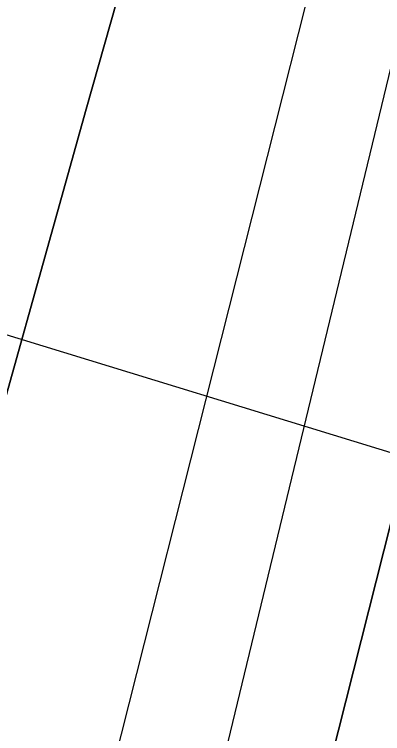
# Model space of a CAD drawing. Extents: x 3297716 to 3335574, y 688621 to 713991.
# Drawn here: x 3323670.1 to 3323751.8, y 697076 to 697235.7 of the extents above; entities that cross this region are included whole.
import ezdxf

# ---------------------------------------------------------------- set-up
doc = ezdxf.new("R2010")
doc.units = 0
for name, color, linetype in [('V-RIVR-EDGE', 7, 'Continuous'), ('V-RIVR-RANG', 7, 'Continuous'), ('V-TOPO-DPTH', 7, 'Continuous'), ('V-TOPO-MINR', 7, 'Continuous')]:
    doc.layers.add(name, color=color, linetype=linetype)

msp = doc.modelspace()

# ---------------------------------------------------------------- linework, layer by layer
at = {"layer": 'V-RIVR-EDGE'}
msp.add_spline([(3322948.366287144, 694020.914767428), (3322949.4141121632, 694024.6369113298), (3322957.602035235, 694042.4556020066), (3322966.987881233, 694074.2322378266), (3322979.8744808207, 694110.2660500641), (3322999.013836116, 694165.6745500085), (3323019.31083972, 694218.7533695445), (3323047.4165960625, 694293.142044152), (3323064.985570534, 694340.7983676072), (3323068.5227630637, 694359.7919671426), (3323070.099856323, 694370.2587478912), (3323070.903266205, 694381.5030476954), (3323071.352437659, 694406.3213277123), (3323072.9285719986, 694416.4003078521), (3323078.7714719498, 694426.8565404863), (3323084.230406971, 694438.8649344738), (3323087.357743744, 694448.9400789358), (3323090.11358154, 694465.6087926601), (3323090.51768378, 694472.200444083), (3323089.3744192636, 694480.3471336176), (3323089.386885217, 694485.3885415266), (3323093.6795416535, 694496.2364104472), (3323102.6353945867, 694510.9507784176), (3323113.519702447, 694521.3945450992), (3323114.309687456, 694527.2096363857), (3323113.949695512, 694538.4568129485), (3323114.762694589, 694553.5791188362), (3323118.7011125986, 694578.0009679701), (3323122.9966457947, 694590.0122387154), (3323131.9640057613, 694609.3802139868), (3323139.744949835, 694619.4438514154), (3323140.917940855, 694623.3189807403), (3323134.3349197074, 694627.2132884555), (3323134.341632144, 694629.9278927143), (3323141.3556052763, 694643.4836534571), (3323147.9645172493, 694650.0599621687), (3323149.147097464, 694657.8130975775), (3323151.8856747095, 694667.5014003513), (3323156.9616037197, 694681.4497563), (3323161.663156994, 694700.8282796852), (3323165.5871912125, 694719.4331196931), (3323168.713569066, 694729.1204635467), (3323174.948105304, 694741.1269396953), (3323179.2369260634, 694750.4236061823), (3323184.311896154, 694763.9841615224), (3323190.1528782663, 694773.6647929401), (3323189.3964554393, 694781.4227229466), (3323190.575199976, 694787.6246559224), (3323200.325832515, 694810.093118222), (3323212.421488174, 694839.9240385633), (3323221.02310268, 694868.2123867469), (3323223.7760637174, 694883.7176986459), (3323229.641018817, 694903.093345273), (3323232.778903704, 694917.4342964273), (3323234.7505100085, 694930.6147225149), (3323239.0508378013, 694944.5649963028), (3323242.1752978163, 694953.4767389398), (3323245.70386007, 694968.980133), (3323248.836950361, 694981.3820811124), (3323256.253107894, 695000.7538920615), (3323259.3708554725, 695006.9510304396), (3323262.095048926, 695010.8223240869), (3323260.9575379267, 695021.2958172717), (3323261.3683526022, 695030.6020729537), (3323262.5538095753, 695039.5186101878), (3323266.06319344, 695047.2659920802), (3323266.462501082, 695051.9186404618), (3323266.1120983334, 695067.043823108), (3323267.315774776, 695083.3285719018), (3323269.6905243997, 695102.712848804), (3323271.273371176, 695115.5064332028), (3323274.789467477, 695125.968419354), (3323280.228265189, 695129.8330005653), (3323284.902968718, 695138.353106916), (3323287.2566221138, 695149.2057704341), (3323288.843304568, 695163.550557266), (3323288.85768836, 695169.367566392), (3323285.7629548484, 695172.4776426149), (3323285.773502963, 695176.7434493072), (3323290.0575291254, 695184.101112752), (3323291.2401093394, 695191.8542481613), (3323304.1113662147, 695221.6832506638), (3323311.1358874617, 695239.5048180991), (3323319.7566803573, 695275.5491784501), (3323326.0573820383, 695314.3138965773), (3323328.486790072, 695355.8028081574), (3323328.182415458, 695389.5424200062), (3323328.992537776, 695403.5013240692), (3323333.289029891, 695415.9003954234), (3323336.8012905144, 695424.811179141), (3323336.8195099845, 695432.1793907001), (3323336.830058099, 695436.4451973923), (3323334.507090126, 695438.0021533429), (3323333.741078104, 695441.8820772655), (3323334.1451803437, 695448.4737286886), (3323336.0899369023, 695450.7957377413), (3323336.505546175, 695462.0409964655), (3323334.9677686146, 695467.4740406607), (3323336.535272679, 695474.062815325), (3323337.7216885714, 695483.367153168), (3323338.900433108, 695489.5690861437), (3323338.9301596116, 695501.5909050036), (3323339.7239802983, 695508.9571987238), (3323344.3785465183, 695509.3334922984), (3323347.511636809, 695521.7354404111), (3323348.689422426, 695527.5495727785), (3323352.1844224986, 695529.4799455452), (3323353.747131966, 695534.1297171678), (3323353.7509676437, 695535.6809196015), (3323351.8148413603, 695536.8491160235), (3323349.5110517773, 695546.162084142), (3323347.230276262, 695564.7822668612), (3323348.4214867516, 695576.0256077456), (3323350.758838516, 695580.2856609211), (3323348.829424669, 695584.1684616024), (3323346.131122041, 695590.7677843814), (3323352.3982615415, 695615.9594812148), (3323351.6293727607, 695618.6760033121), (3323350.4688476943, 695619.8422818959), (3323349.7335210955, 695636.1318252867), (3323350.5235061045, 695641.9469165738), (3323355.5764210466, 695646.5880579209), (3323358.322669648, 695659.3787655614), (3323360.2722208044, 695663.6397776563), (3323363.373666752, 695663.2443056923), (3323363.3592829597, 695657.4272965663), (3323367.216192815, 695648.8860939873), (3323370.3205155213, 695649.6540238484), (3323370.74379615, 695664.0016874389), (3323374.2503032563, 695670.5856675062), (3323381.254687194, 695680.2634221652), (3323382.047548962, 695687.2419152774), (3323388.698653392, 695710.8814507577), (3323396.5179542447, 695736.4571125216), (3323397.7034112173, 695745.3736497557), (3323398.499149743, 695753.5155446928), (3323397.7379323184, 695759.3344716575), (3323393.8762278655, 695765.9366711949), (3323394.2832068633, 695773.691724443), (3323399.3466699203, 695782.5986724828), (3323407.1093945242, 695785.294098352), (3323417.967811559, 695785.2672486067), (3323417.976441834, 695788.757454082), (3323420.721731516, 695801.1603611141), (3323422.293071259, 695809.3003382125), (3323424.6380943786, 695816.6627962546), (3323424.665903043, 695827.9090138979), (3323425.8379351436, 695831.3963426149), (3323428.559251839, 695834.1042344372), (3323437.473871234, 695832.1431762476), (3323439.0327450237, 695835.2417454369), (3323431.6750815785, 695839.5257715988), (3323429.7552569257, 695847.2865783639), (3323429.780188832, 695857.369394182), (3323430.5864754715, 695869.7770958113), (3323433.7042230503, 695875.9742341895), (3323435.265014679, 695879.8484045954), (3323433.7329906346, 695887.6082524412), (3323434.9098173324, 695893.0345841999), (3323438.4144066, 695898.8429630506), (3323445.79987871, 695905.8051545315), (3323452.791796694, 695910.4415012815), (3323454.3487526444, 695912.7644692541), (3323453.196857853, 695917.4209533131), (3323447.3932736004, 695922.8645456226), (3323447.404780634, 695927.5181529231), (3323447.416287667, 695932.1717602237), (3323452.107292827, 695947.284476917), (3323456.0351627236, 695967.4405193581), (3323463.0577661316, 695984.4864855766), (3323466.9482381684, 695989.5183042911), (3323475.1035579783, 695994.1517742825), (3323476.276548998, 695998.0269036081), (3323476.29093279, 696003.8439127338), (3323479.0218386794, 696010.4298106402), (3323484.859944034, 696018.9470402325), (3323492.248292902, 696027.0726335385), (3323500.4103251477, 696034.420707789), (3323505.8702190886, 696046.8169023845), (3323508.9841309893, 696051.4628383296), (3323516.364808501, 696056.4860267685), (3323519.4835149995, 696063.0709657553), (3323526.0885912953, 696068.0960720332), (3323531.5379371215, 696076.2264599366), (3323536.21455849, 696085.5221675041), (3323536.2270244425, 696090.5635754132), (3323531.979437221, 696097.9423350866), (3323530.438782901, 696102.2119774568), (3323530.444536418, 696104.5387811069), (3323533.94049541, 696106.8569544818), (3323544.0789285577, 696129.3244578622), (3323548.748837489, 696135.9055611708), (3323553.436965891, 696149.8548760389), (3323555.396106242, 696157.9938942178), (3323554.638724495, 696165.3640236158), (3323556.59019349, 696170.4006369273), (3323558.1500261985, 696173.8870067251), (3323559.714653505, 696179.3123795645), (3323566.346579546, 696195.1959028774), (3323569.860758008, 696204.8822878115), (3323570.2715726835, 696214.1885434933), (3323571.8304464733, 696217.2871126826), (3323578.0371740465, 696218.047371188), (3323583.086253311, 696221.1373101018), (3323583.8819918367, 696229.2792050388), (3323588.564366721, 696240.9017162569), (3323595.1799911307, 696250.192629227), (3323599.4563459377, 696254.447887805), (3323606.4425104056, 696256.7574309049), (3323608.7856156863, 696263.3442877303), (3323619.356918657, 696304.0374607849), (3323636.948907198, 696361.0009988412), (3323653.396672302, 696425.7234258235), (3323674.5287301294, 696502.8439652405), (3323685.0875671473, 696538.4957303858), (3323701.095749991, 696582.2778834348), (3323710.868437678, 696613.665759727), (3323717.158591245, 696648.1646711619), (3323723.848052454, 696687.3162309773), (3323726.2304734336, 696709.8029127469), (3323735.2342723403, 696743.907311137), (3323756.7119383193, 696803.9636648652), (3323773.9113316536, 696858.9891587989), (3323781.3562567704, 696889.9949879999), (3323782.9237608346, 696896.5837626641), (3323786.031919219, 696898.902894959), (3323786.427391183, 696902.0043409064), (3323784.883860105, 696905.1105814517), (3323782.175968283, 696907.8318981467), (3323782.578152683, 696913.6479483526), (3323780.643944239, 696915.591745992), (3323779.094659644, 696916.3711828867), (3323779.1167147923, 696925.2905968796), (3323780.318473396, 696940.7997444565), (3323785.4030326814, 696958.2383058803), (3323787.753809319, 696967.927567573), (3323789.6918534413, 696967.5349723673), (3323796.2825459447, 696966.7430695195), (3323797.839501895, 696969.066037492), (3323798.238809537, 696973.7186858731), (3323801.3910782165, 696993.8766461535), (3323801.422722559, 697006.6740662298), (3323801.468750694, 697025.2884954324), (3323803.4509051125, 697042.7347282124), (3323803.8607608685, 697051.6531832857), (3323803.869391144, 697055.1433887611), (3323801.1643760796, 697059.0281072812), (3323800.3964462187, 697062.1324299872), (3323801.9514843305, 697063.6797967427), (3323806.9928922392, 697063.6673307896), (3323807.3893231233, 697067.1565773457), (3323807.415213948, 697077.6271937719), (3323807.8298643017, 697088.4846518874), (3323810.182558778, 697098.9495147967), (3323812.5342943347, 697109.026577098), (3323817.962543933, 697108.6253516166), (3323823.39367029, 697109.387527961), (3323824.5609077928, 697110.9358536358), (3323821.4652153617, 697113.6581292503), (3323821.085086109, 697116.761493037), (3323819.923602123, 697117.5399710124), (3323809.84941658, 697121.0551083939), (3323809.46545165, 697122.6072697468), (3323809.4731230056, 697125.709674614), (3323818.4376062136, 697143.9142480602), (3323821.5716554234, 697156.7039967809), (3323825.451579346, 697157.4700088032), (3323830.8817467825, 697157.8443845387), (3323833.9889462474, 697159.7757162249), (3323833.9946997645, 697162.1025198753), (3323830.1214882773, 697164.0511121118), (3323823.528877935, 697164.067413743), (3323823.148748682, 697167.1707775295), (3323823.1554611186, 697169.885381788), (3323825.0982998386, 697171.4317896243), (3323827.8138630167, 697171.8128777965), (3323829.3660243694, 697172.196842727), (3323830.147379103, 697174.5217285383), (3323831.7100885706, 697179.1715001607), (3323834.043604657, 697181.8803509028), (3323834.0570295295, 697187.3095594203), (3323836.42027212, 697202.0402290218), (3323835.2664594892, 697205.9211118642), (3323827.1351126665, 697210.9826570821), (3323823.2695725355, 697216.0336541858), (3323822.8923200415, 697220.3004197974), (3323824.455029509, 697224.9501914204), (3323826.8038883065, 697233.863851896), (3323831.4795507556, 697242.7717588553), (3323836.5621922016, 697259.4347190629), (3323841.2733346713, 697282.6912485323), (3323847.535679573, 697305.9439423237), (3323851.8436787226, 697322.9966209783), (3323857.30932618, 697337.7196192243), (3323865.101777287, 697352.4368639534), (3323867.8441902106, 697363.6763691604), (3323867.087767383, 697371.4342991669), (3323864.781101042, 697379.5838654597), (3323867.138590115, 697391.9877314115), (3323875.3504861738, 697419.5014372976), (3323883.142937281, 697434.2186820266), (3323896.773493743, 697457.4531563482), (3323907.27959019, 697471.7758880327), (3323915.068205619, 697484.9419303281), (3323917.8202077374, 697500.059441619), (3323925.6395085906, 697525.6351033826), (3323933.834144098, 697546.1683983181), (3323940.075392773, 697560.8894787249), (3323942.0345331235, 697569.028496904), (3323946.7197847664, 697581.8144099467), (3323953.3488340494, 697596.5345314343), (3323965.8303724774, 697625.5888916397), (3323975.5790871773, 697647.2817527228), (3323979.108608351, 697663.1729473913), (3323983.4137307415, 697679.0622242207), (3323992.005756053, 697703.4725663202), (3323996.7044325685, 697721.6876878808), (3324001.768854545, 697730.9824365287), (3324007.608877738, 697740.275267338), (3324011.530035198, 697757.7167055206), (3324016.234465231, 697778.2586307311), (3324014.7503871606, 697805.4085089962), (3324012.861247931, 697825.5789352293), (3324013.656986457, 697833.7208301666), (3324020.7141109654, 697864.7276182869), (3324032.9037407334, 697932.5629982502), (3324038.393361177, 697956.9810117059), (3324042.6812230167, 697965.8898775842), (3324046.575530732, 697972.4728987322), (3324050.8729817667, 697985.2597706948), (3324055.9306913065, 697991.839915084), (3324055.941239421, 697996.105721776), (3324055.5716582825, 698003.474892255), (3324056.792595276, 698026.7400519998), (3324061.141827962, 698060.4681568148), (3324067.83416593, 698100.7831184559), (3324075.2973105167, 698139.1571592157), (3324081.5471894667, 698157.3684450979), (3324088.5554090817, 698168.5974021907), (3324090.8965965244, 698174.4086577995), (3324094.80720587, 698187.5842892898), (3324095.6230817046, 698203.8699970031), (3324097.26154581, 698239.1560166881), (3324100.4454588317, 698272.1113970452), (3324108.318459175, 698319.4038928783), (3324118.9156529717, 698370.567682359), (3324132.5970321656, 698414.3555889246), (3324146.3426589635, 698484.1261362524), (3324153.002393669, 698511.2558772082), (3324155.7438476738, 698522.1075818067), (3324161.575240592, 698527.9102071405), (3324167.807858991, 698539.1410820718), (3324172.4959873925, 698553.09039694), (3324172.5199603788, 698562.7854121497), (3324169.43865174, 698571.3246968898), (3324162.0963310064, 698581.8135327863), (3324160.9425183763, 698585.6944156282), (3324160.9501897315, 698588.7968204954), (3324167.2480146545, 698626.3981367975), (3324180.217081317, 698695.7828013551), (3324201.7935160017, 698795.7826177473), (3324223.6973393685, 698871.3500368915), (3324235.4301263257, 698911.2647319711), (3324246.7501807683, 698941.0975701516), (3324253.0249916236, 698969.3916718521), (3324262.801514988, 699002.3307505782), (3324270.197535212, 699013.5587487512), (3324276.820830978, 699025.9520665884), (3324280.341721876, 699038.3530557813), (3324280.3656948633, 699048.0480709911), (3324280.0009083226, 699057.3562445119), (3324275.754280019, 699065.1228047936), (3324274.631152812, 699081.4133071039), (3324272.355171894, 699101.9724928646), (3324269.6933082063, 699123.308238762), (3324271.681216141, 699143.0812751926), (3324274.8411561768, 699166.3416403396), (3324284.6243919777, 699201.9953233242), (3324289.3422468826, 699227.9664570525), (3324288.9860906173, 699240.7648360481), (3324287.448313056, 699246.1978802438), (3324284.354538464, 699249.6957570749), (3324270.408100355, 699255.5472873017), (3324268.4806043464, 699260.2056891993), (3324271.223976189, 699271.8329950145), (3324280.526396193, 699269.8709779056), (3324281.308709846, 699272.5836643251), (3324283.667157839, 699285.3753308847), (3324286.4345026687, 699306.6976519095), (3324288.412821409, 699322.592682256), (3324292.3397323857, 699342.360924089), (3324299.3786374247, 699365.9995006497), (3324314.285748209, 699434.9915700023), (3324317.7874607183, 699439.6365470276), (3324326.706874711, 699439.6144918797), (3324329.8150330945, 699441.9336241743), (3324329.8303758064, 699448.1384339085), (3324329.838047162, 699451.2408387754), (3324334.8890442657, 699455.1063789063), (3324345.3769212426, 699462.0608990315), (3324350.0621728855, 699474.8468120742), (3324350.094776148, 699488.0320327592), (3324350.1177902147, 699497.3392473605), (3324354.0437422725, 699516.7196885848), (3324362.6463156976, 699545.3958373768), (3324370.4560273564, 699567.0934930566), (3324371.64052541, 699575.622229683), (3324363.525480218, 699587.2763852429), (3324361.209224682, 699591.5479454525), (3324361.220731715, 699596.2015527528), (3324361.2322387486, 699600.8551600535), (3324374.9069055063, 699641.9284623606), (3324390.560849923, 699699.2845956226), (3324404.2527772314, 699747.3383088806), (3324408.9859748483, 699779.5142523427), (3324416.846509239, 699821.7653402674), (3324421.1573851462, 699839.9814207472), (3324418.8660615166, 699854.3357967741), (3324419.2778351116, 699864.0298530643), (3324419.284547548, 699866.7444573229), (3324416.960620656, 699867.9136126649), (3324409.5991215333, 699870.6464363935), (3324408.828314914, 699872.5873572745), (3324409.611587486, 699875.6878443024), (3324415.0733992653, 699888.8596401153), (3324417.048841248, 699903.5912686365), (3324417.0728142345, 699913.2862838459), (3324415.1520306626, 699920.6592900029), (3324412.446056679, 699924.1562079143), (3324416.7530969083, 699940.8210859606), (3324421.0121911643, 699938.0959335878), (3324424.9410199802, 699958.6397766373), (3324426.9576954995, 699990.0468313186), (3324429.7336706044, 700014.8593578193), (3324433.688390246, 700045.8738172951), (3324439.5926610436, 700081.1492888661), (3324442.7794508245, 700115.2680710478), (3324446.2878757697, 700122.6276523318), (3324447.0797786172, 700129.2183448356), (3324446.7428007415, 700149.7727359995), (3324449.525488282, 700177.2998667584), (3324456.9963042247, 700218.7763123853), (3324465.2235429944, 700252.4948280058), (3324468.7693657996, 700274.9786330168), (3324468.828818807, 700299.0222707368), (3324471.6412328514, 700338.5712203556), (3324481.4867984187, 700399.4319428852), (3324496.0540545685, 700487.8150015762), (3324505.1336081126, 700552.5556480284), (3324518.174593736, 700651.0253582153), (3324528.8389118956, 700729.335190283), (3324548.85839063, 700827.0120387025), (3324554.7463597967, 700855.694899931), (3324559.0246324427, 700860.7257597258), (3324565.2476616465, 700868.0786285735), (3324568.379793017, 700880.0927760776), (3324568.3922589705, 700885.1341839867), (3324563.753994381, 700891.3505007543), (3324563.3757829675, 700895.2294657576), (3324563.3844132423, 700898.719671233), (3324568.0907611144, 700920.0371976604), (3324578.2474137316, 700949.8729126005), (3324578.664940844, 700961.8937725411), (3324576.775801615, 700982.0641987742), (3324579.560406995, 701010.3669307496), (3324583.109106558, 701034.0141375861), (3324587.7799744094, 701040.9830415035), (3324591.2768923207, 701043.6890154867), (3324604.4736200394, 701048.3100195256), (3324610.3011772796, 701052.5614424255), (3324613.0311242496, 701058.7595397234), (3324615.763947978, 701066.1210388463), (3324624.7715825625, 701101.7766396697), (3324630.726676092, 701157.6055434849), (3324636.70382477, 701222.3538612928), (3324632.92746415, 701263.470314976), (3324633.7912859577, 701299.1460531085), (3324636.9684865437, 701329.3868292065), (3324647.9601933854, 701383.2642640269), (3324651.114379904, 701404.1978255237), (3324653.483376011, 701421.255298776), (3324659.3799754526, 701453.4283654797), (3324663.718660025, 701482.8906636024), (3324662.5897793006, 701496.854362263), (3324663.009224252, 701509.6508234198), (3324668.096660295, 701528.2527866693), (3324671.2479700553, 701548.0229463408), (3324672.0648048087, 701564.6964546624), (3324673.2771115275, 701584.4714089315), (3324678.352081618, 701598.031964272), (3324681.13285132, 701624.7834938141), (3324682.3259796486, 701636.8024359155), (3324688.164085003, 701645.3196655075), (3324695.941193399, 701653.832100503), (3324697.124732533, 701661.9730365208), (3324700.301933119, 701692.2138126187)], degree=3, dxfattribs=at)
at = {"layer": 'V-RIVR-RANG'}
msp.add_line((3324423.0363, 696933.5612000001), (3323237.3088, 697296.3975999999), dxfattribs=at)
at = {"layer": 'V-TOPO-DPTH'}
for points in [[(3323843.459233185, 697490.8536558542), (3323778.477015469, 697223.0260206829), (3323757.111599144, 697136.5302913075), (3323735.2703439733, 697050.1569837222), (3323712.715330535, 696963.9673088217), (3323689.6844782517, 696877.9000557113), (3323657.3236951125, 696758.9391689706), (3323649.9295701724, 696732.4997592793), (3323642.2865898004, 696706.1344072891), (3323634.27032628, 696679.8801418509), (3323626.0052073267, 696653.6999341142), (3323537.8038904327, 696381.0698939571), (3323511.633691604, 696299.2368005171), (3323485.832270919, 696217.2889618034), (3323460.584017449, 696135.1690051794), (3323435.704542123, 696052.9343032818), (3323404.3057027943, 695947.8743080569), (3323395.7366754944, 695917.9969321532), (3323387.613026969, 695888.0042165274), (3323380.1574466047, 695857.8384913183), (3323373.147245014, 695827.5574263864), (3323343.447080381, 695692.4535207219), (3323322.090169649, 695594.4977732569), (3323300.9585294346, 695496.4938589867)], [(3323843.459233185, 697490.8536558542), (3323778.477015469, 697223.0260206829), (3323757.111599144, 697136.5302913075), (3323735.2703439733, 697050.1569837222), (3323712.715330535, 696963.9673088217), (3323689.6844782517, 696877.9000557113), (3323657.3236951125, 696758.9391689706), (3323649.9295701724, 696732.4997592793), (3323642.2865898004, 696706.1344072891), (3323634.27032628, 696679.8801418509), (3323626.0052073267, 696653.6999341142), (3323537.8038904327, 696381.0698939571), (3323511.633691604, 696299.2368005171), (3323485.832270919, 696217.2889618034), (3323460.584017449, 696135.1690051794), (3323435.704542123, 696052.9343032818), (3323404.3057027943, 695947.8743080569), (3323395.7366754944, 695917.9969321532), (3323387.613026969, 695888.0042165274), (3323380.1574466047, 695857.8384913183), (3323373.147245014, 695827.5574263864), (3323343.447080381, 695692.4535207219), (3323322.090169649, 695594.4977732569), (3323300.9585294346, 695496.4938589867)], [(3323713.1978988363, 697310.7941773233), (3323686.021332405, 697214.6708860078), (3323659.1165954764, 697118.4721901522), (3323632.6196027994, 697022.1603874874), (3323606.3944396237, 696925.7731802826), (3323570.5936935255, 696793.0833845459), (3323562.430247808, 696762.9962115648), (3323554.210088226, 696732.9246277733), (3323545.904857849, 696702.8764277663), (3323537.5429136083, 696672.8438169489), (3323514.727287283, 696591.3460885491), (3323494.7167033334, 696520.6338255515), (3323474.441751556, 696449.9982501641), (3323453.7702480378, 696379.4777061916), (3323432.834376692, 696309.033849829), (3323325.047735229, 695950.0554850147), (3323319.576945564, 695931.4178574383), (3323314.260341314, 695912.7373757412), (3323309.175015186, 695893.9926128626), (3323304.2438744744, 695875.2049958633), (3323274.195555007, 695757.7702458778), (3323254.908896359, 695680.105455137), (3323236.359177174, 695602.2705478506), (3323218.9148671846, 695524.1804657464)], [(3323713.1978988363, 697310.7941773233), (3323686.021332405, 697214.6708860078), (3323659.1165954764, 697118.4721901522), (3323632.6196027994, 697022.1603874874), (3323606.3944396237, 696925.7731802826), (3323570.5936935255, 696793.0833845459), (3323562.430247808, 696762.9962115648), (3323554.210088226, 696732.9246277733), (3323545.904857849, 696702.8764277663), (3323537.5429136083, 696672.8438169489), (3323514.727287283, 696591.3460885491), (3323494.7167033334, 696520.6338255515), (3323474.441751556, 696449.9982501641), (3323453.7702480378, 696379.4777061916), (3323432.834376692, 696309.033849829), (3323325.047735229, 695950.0554850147), (3323319.576945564, 695931.4178574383), (3323314.260341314, 695912.7373757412), (3323309.175015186, 695893.9926128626), (3323304.2438744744, 695875.2049958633), (3323274.195555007, 695757.7702458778), (3323254.908896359, 695680.105455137), (3323236.359177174, 695602.2705478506), (3323218.9148671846, 695524.1804657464)], [(3323481.3649423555, 696347.0125654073), (3323511.643044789, 696439.8245091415), (3323542.0603616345, 696532.5912100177), (3323598.942658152, 696705.4140814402), (3323600.9822225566, 696711.7479443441), (3323602.967119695, 696718.0985078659), (3323604.8700159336, 696724.474122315), (3323606.7182449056, 696730.8664373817), (3323615.5927689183, 696762.3181596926), (3323621.702695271, 696784.4839197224), (3323627.633284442, 696806.6964019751), (3323633.294867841, 696828.9789675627), (3323638.7771140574, 696851.308255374), (3323648.4974324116, 696891.9591158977), (3323658.7875228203, 696934.6286641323), (3323669.187254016, 696977.2712488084), (3323679.7514463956, 697019.8733881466), (3323690.425279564, 697062.4485639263), (3323745.0599311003, 697278.6033242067)], [(3323481.3649423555, 696347.0125654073), (3323511.643044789, 696439.8245091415), (3323542.0603616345, 696532.5912100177), (3323598.942658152, 696705.4140814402), (3323600.9822225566, 696711.7479443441), (3323602.967119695, 696718.0985078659), (3323604.8700159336, 696724.474122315), (3323606.7182449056, 696730.8664373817), (3323615.5927689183, 696762.3181596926), (3323621.702695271, 696784.4839197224), (3323627.633284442, 696806.6964019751), (3323633.294867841, 696828.9789675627), (3323638.7771140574, 696851.308255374), (3323648.4974324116, 696891.9591158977), (3323658.7875228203, 696934.6286641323), (3323669.187254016, 696977.2712488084), (3323679.7514463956, 697019.8733881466), (3323690.425279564, 697062.4485639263), (3323745.0599311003, 697278.6033242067)]]:
    msp.add_lwpolyline(points, dxfattribs=at)
at = {"layer": 'V-TOPO-MINR'}
for points in [[(3323300.9585294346, 695496.4938589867), (3323322.090169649, 695594.4977732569), (3323343.447080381, 695692.4535207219), (3323373.147245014, 695827.5574263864), (3323380.1574466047, 695857.8384913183), (3323387.613026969, 695888.0042165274), (3323395.7366754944, 695917.9969321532), (3323404.3057027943, 695947.8743080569), (3323435.704542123, 696052.9343032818), (3323460.584017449, 696135.1690051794), (3323485.832270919, 696217.2889618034), (3323511.633691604, 696299.2368005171), (3323537.8038904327, 696381.0698939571), (3323626.0052073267, 696653.6999341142), (3323634.27032628, 696679.8801418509), (3323642.2865898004, 696706.1344072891), (3323649.9295701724, 696732.4997592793), (3323657.3236951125, 696758.9391689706), (3323689.6844782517, 696877.9000557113), (3323712.715330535, 696963.9673088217), (3323735.2703439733, 697050.1569837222), (3323757.111599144, 697136.5302913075), (3323778.477015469, 697223.0260206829), (3323843.459233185, 697490.8536558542)], [(3323218.9148671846, 695524.1804657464), (3323236.359177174, 695602.2705478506), (3323254.908896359, 695680.105455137), (3323274.195555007, 695757.7702458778), (3323304.2438744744, 695875.2049958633), (3323309.175015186, 695893.9926128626), (3323314.260341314, 695912.7373757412), (3323319.576945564, 695931.4178574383), (3323325.047735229, 695950.0554850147), (3323432.834376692, 696309.033849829), (3323453.7702480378, 696379.4777061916), (3323474.441751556, 696449.9982501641), (3323494.7167033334, 696520.6338255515), (3323514.727287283, 696591.3460885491), (3323537.5429136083, 696672.8438169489), (3323545.904857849, 696702.8764277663), (3323554.210088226, 696732.9246277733), (3323562.430247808, 696762.9962115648), (3323570.5936935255, 696793.0833845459), (3323606.3944396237, 696925.7731802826), (3323632.6196027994, 697022.1603874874), (3323659.1165954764, 697118.4721901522), (3323686.021332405, 697214.6708860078), (3323713.1978988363, 697310.7941773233)], [(3323283.8296165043, 695535.6634330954), (3323348.009786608, 695889.1650498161), (3323348.2693493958, 695890.5825070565), (3323348.798475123, 695893.4155538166), (3323349.3339627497, 695896.216221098), (3323349.9860975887, 695899.0847339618), (3323350.4139931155, 695900.6678642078), (3323350.4645393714, 695900.82857457), (3323352.137104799, 695905.9952719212), (3323353.0290732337, 695908.7376890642), (3323353.926093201, 695911.4784451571), (3323354.8306904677, 695914.2167096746), (3323355.740339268, 695916.9533131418), (3323611.126919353, 696681.7277230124), (3323616.1535613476, 696697.1434884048), (3323621.033670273, 696712.6043655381), (3323625.693979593, 696728.132910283), (3323630.207755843, 696743.7065667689), (3323651.8327272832, 696820.34718114), (3323666.737663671, 696874.3564504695), (3323681.227560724, 696928.4742947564), (3323695.094898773, 696982.7550014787), (3323708.547197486, 697037.1442831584), (3323772.581171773, 697302.5729384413)], [(3323481.3649423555, 696347.0125654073), (3323511.643044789, 696439.8245091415), (3323542.0603616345, 696532.5912100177), (3323598.942658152, 696705.4140814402), (3323600.9822225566, 696711.7479443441), (3323602.967119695, 696718.0985078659), (3323604.8700159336, 696724.474122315), (3323606.7182449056, 696730.8664373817), (3323615.5927689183, 696762.3181596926), (3323621.702695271, 696784.4839197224), (3323627.633284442, 696806.6964019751), (3323633.294867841, 696828.9789675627), (3323638.7771140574, 696851.308255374), (3323648.4974324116, 696891.9591158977), (3323658.7875228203, 696934.6286641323), (3323669.187254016, 696977.2712488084), (3323679.7514463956, 697019.8733881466), (3323690.425279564, 697062.4485639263), (3323745.0599311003, 697278.6033242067)]]:
    msp.add_lwpolyline(points, dxfattribs=at)

doc.saveas('drawing.dxf')
